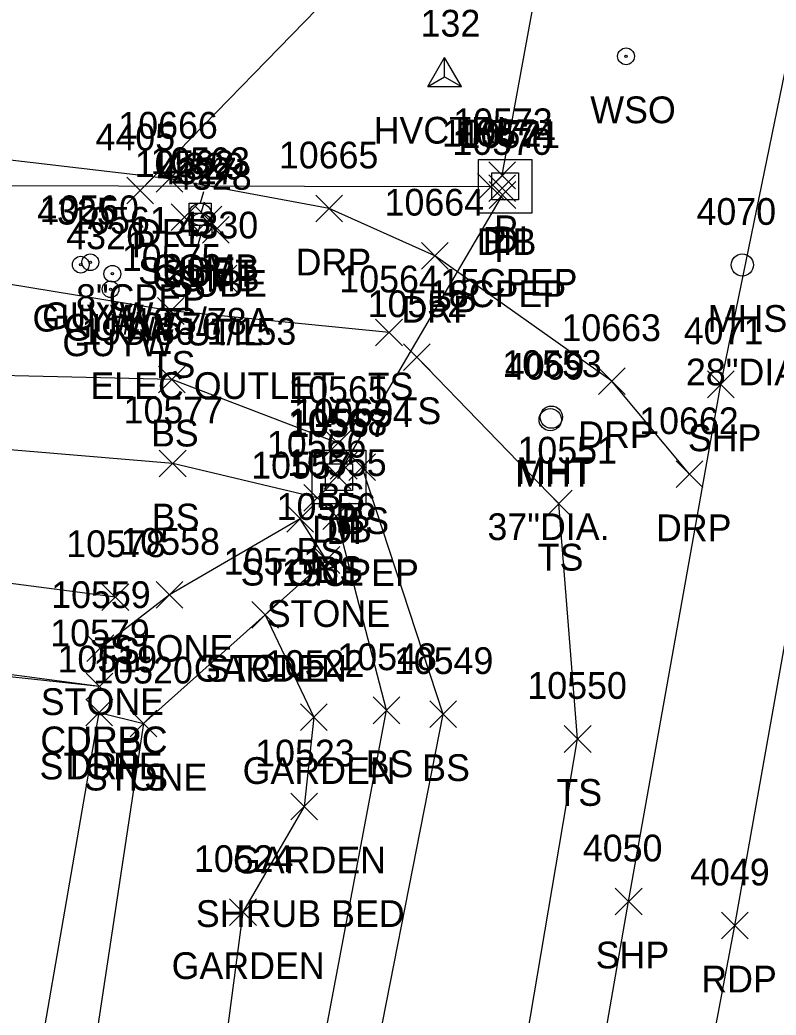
# Model space of a CAD drawing. Extents: x 1769141 to 1770911, y 735471 to 741449.
# Drawn here: x 1770553.2 to 1770609.7, y 738812.8 to 738887.2 of the extents above; entities that cross this region are included whole.
import ezdxf

# ---------------------------------------------------------------- set-up
doc = ezdxf.new("R2010")
doc.units = 0
for name, color, linetype in [('C_A', 7, 'Continuous'), ('C_I', 7, 'Continuous'), ('CPSM', 7, 'Continuous'), ('D_A', 7, 'Continuous'), ('D_C', 7, 'Continuous'), ('D_I', 7, 'Continuous'), ('D_TIC', 7, 'Continuous'), ('DCP', 7, 'Continuous'), ('DS', 7, 'Continuous'), ('L_A', 7, 'Continuous'), ('L_C', 7, 'Continuous'), ('L_I', 7, 'Continuous'), ('L_TIC', 7, 'Continuous'), ('LAPB', 7, 'Continuous'), ('LASF', 7, 'Continuous'), ('LELB', 7, 'Continuous'), ('P_A', 7, 'Continuous'), ('P_I', 7, 'Continuous'), ('P_TIC', 7, 'Continuous'), ('PET', 7, 'Continuous'), ('PSP', 7, 'Continuous'), ('R_A', 7, 'Continuous'), ('R_I', 7, 'Continuous'), ('R_TIC', 7, 'Continuous'), ('RC', 7, 'Continuous'), ('RDP', 7, 'Continuous'), ('U_A', 7, 'Continuous'), ('U_C', 7, 'Continuous'), ('U_I', 7, 'Continuous'), ('U_TIC', 7, 'Continuous'), ('UDEFAULT', 7, 'Continuous'), ('UP', 7, 'Continuous'), ('UPGW', 7, 'Continuous'), ('USMH', 7, 'Continuous'), ('UTMH', 7, 'Continuous'), ('UWV', 7, 'Continuous')]:
    doc.layers.add(name, color=color, linetype=linetype)

msp = doc.modelspace()

# ---------------------------------------------------------------- linework, layer by layer
at = {"layer": 'CPSM'}
for p, q in [((1770583.694, 738882.261), (1770584.944, 738884.426)), ((1770586.194, 738882.261), (1770584.944, 738884.426)), ((1770584.944, 738882.982), (1770584.944, 738884.426)), ((1770583.694, 738882.261), (1770584.944, 738882.982)), ((1770584.944, 738882.982), (1770584.944, 738882.982)), ((1770584.944, 738882.982), (1770586.194, 738882.261)), ((1770583.694, 738882.261), (1770586.194, 738882.261))]:
    msp.add_line(p, q, dxfattribs=at)
at = {"layer": 'D_TIC'}
for points in [[(1770588.253, 738874.611), (1770590.253, 738876.611)], [(1770590.253, 738874.611), (1770588.253, 738876.611)], [(1770561.188, 738873.47), (1770563.188, 738875.47)], [(1770563.188, 738873.47), (1770561.188, 738875.47)], [(1770587.409, 738873.754), (1770589.409, 738875.754)], [(1770589.409, 738873.754), (1770587.409, 738875.754)], [(1770588.245, 738873.648), (1770590.245, 738875.648)], [(1770590.245, 738873.648), (1770588.245, 738875.648)], [(1770588.279, 738873.139), (1770590.279, 738875.139)], [(1770590.279, 738873.139), (1770588.279, 738875.139)], [(1770576.398, 738852.904), (1770578.398, 738854.904)], [(1770578.398, 738852.904), (1770576.398, 738854.904)], [(1770575.941, 738852.158), (1770577.941, 738854.158)], [(1770577.941, 738852.158), (1770575.941, 738854.158)]]:
    msp.add_lwpolyline(points, dxfattribs=at)
at = {"layer": 'DCP'}
for points in [[(1770610.406, 738923.982), (1770562.188, 738874.47)], [(1770589.253, 738875.611), (1770595.873, 738911.812)], [(1770588.409, 738874.754), (1770449.176, 738875.006)], [(1770577.398, 738853.904), (1770589.279, 738874.139)]]:
    msp.add_lwpolyline(points, dxfattribs=at)
at = {"layer": 'DS'}
for p, q in [((1770587.465, 738876.789), (1770591.465, 738876.789)), ((1770587.465, 738872.789), (1770587.465, 738876.789)), ((1770591.465, 738876.789), (1770591.465, 738872.789)), ((1770588.465, 738873.789), (1770588.465, 738875.789)), ((1770588.465, 738875.789), (1770590.465, 738875.789)), ((1770590.465, 738875.789), (1770590.465, 738873.789)), ((1770589.47, 738874.791), (1770589.47, 738874.791)), ((1770589.47, 738874.791), (1770589.47, 738874.791)), ((1770590.465, 738873.789), (1770588.465, 738873.789)), ((1770591.465, 738872.789), (1770587.465, 738872.789)), ((1770575.051, 738855.052), (1770579.051, 738855.052)), ((1770575.051, 738851.052), (1770575.051, 738855.052)), ((1770579.051, 738855.052), (1770579.051, 738851.052)), ((1770576.051, 738852.052), (1770576.051, 738854.052)), ((1770576.051, 738854.052), (1770578.051, 738854.052)), ((1770578.051, 738854.052), (1770578.051, 738852.052)), ((1770577.056, 738853.053), (1770577.056, 738853.053)), ((1770577.056, 738853.053), (1770577.056, 738853.053)), ((1770578.051, 738852.052), (1770576.051, 738852.052)), ((1770579.051, 738851.052), (1770575.051, 738851.052))]:
    msp.add_line(p, q, dxfattribs=at)
at = {"layer": 'L_TIC'}
for points in [[(1770563.485, 738864.47), (1770565.485, 738866.47)], [(1770565.485, 738864.47), (1770563.485, 738866.47)], [(1770579.789, 738862.858), (1770581.789, 738864.858)], [(1770581.789, 738862.858), (1770579.789, 738864.858)], [(1770581.862, 738861.008), (1770583.862, 738863.008)], [(1770583.862, 738861.008), (1770581.862, 738863.008)], [(1770563.552, 738859.337), (1770565.552, 738861.337)], [(1770565.552, 738859.337), (1770563.552, 738861.337)], [(1770575.974, 738854.588), (1770577.974, 738856.588)], [(1770577.974, 738854.588), (1770575.974, 738856.588)], [(1770563.618, 738853.063), (1770565.618, 738855.063)], [(1770565.618, 738853.063), (1770563.618, 738855.063)], [(1770577.786, 738852.791), (1770579.786, 738854.791)], [(1770579.786, 738852.791), (1770577.786, 738854.791)], [(1770574.427, 738850.507), (1770576.427, 738852.507)], [(1770576.427, 738850.507), (1770574.427, 738852.507)], [(1770592.49, 738850.061), (1770594.49, 738852.061)], [(1770594.49, 738850.061), (1770592.49, 738852.061)], [(1770573.152, 738848.941), (1770575.152, 738850.941)], [(1770575.152, 738848.941), (1770573.152, 738850.941)], [(1770575.841, 738849.132), (1770577.841, 738851.132)], [(1770577.841, 738849.132), (1770575.841, 738851.132)], [(1770575.109, 738845.848), (1770577.109, 738847.848)], [(1770577.109, 738845.848), (1770575.109, 738847.848)], [(1770559.33, 738843.066), (1770561.33, 738845.066)], [(1770561.33, 738843.066), (1770559.33, 738845.066)], [(1770563.379, 738843.239), (1770565.379, 738845.239)], [(1770565.379, 738843.239), (1770563.379, 738845.239)], [(1770570.527, 738841.755), (1770572.527, 738843.755)], [(1770572.527, 738841.755), (1770570.527, 738843.755)], [(1770570.527, 738841.755), (1770572.527, 738843.755)], [(1770572.527, 738841.755), (1770570.527, 738843.755)], [(1770558.21, 738839.261), (1770560.21, 738841.261)], [(1770560.21, 738839.261), (1770558.21, 738841.261)], [(1770558.118, 738834.446), (1770560.118, 738836.446)], [(1770560.118, 738834.446), (1770558.118, 738836.446)], [(1770579.596, 738834.614), (1770581.596, 738836.614)], [(1770581.596, 738834.614), (1770579.596, 738836.614)], [(1770561.443, 738833.618), (1770563.443, 738835.618)], [(1770563.443, 738833.618), (1770561.443, 738835.618)], [(1770561.443, 738833.618), (1770563.443, 738835.618)], [(1770563.443, 738833.618), (1770561.443, 738835.618)], [(1770574.175, 738834.109), (1770576.175, 738836.109)], [(1770576.175, 738834.109), (1770574.175, 738836.109)], [(1770583.828, 738834.327), (1770585.828, 738836.327)], [(1770585.828, 738834.327), (1770583.828, 738836.327)], [(1770593.887, 738832.471), (1770595.887, 738834.471)], [(1770595.887, 738832.471), (1770593.887, 738834.471)], [(1770573.453, 738827.416), (1770575.453, 738829.416)], [(1770575.453, 738827.416), (1770573.453, 738829.416)], [(1770568.87, 738819.523), (1770570.87, 738821.523)], [(1770570.87, 738819.523), (1770568.87, 738821.523)]]:
    msp.add_lwpolyline(points, dxfattribs=at)
at = {"layer": 'LAPB'}
msp.add_lwpolyline([(1770571.527, 738842.755), (1770575.175, 738835.109), (1770574.453, 738828.416), (1770569.87, 738820.523), (1770566.198, 738792.79), (1770554.804, 738784.125)], dxfattribs=at)
at = {"layer": 'LASF'}
msp.add_lwpolyline([(1770559.118, 738835.446), (1770562.443, 738834.618), (1770571.527, 738842.755), (1770576.109, 738846.848), (1770574.152, 738849.941), (1770564.379, 738844.239), (1770559.21, 738840.261)], dxfattribs=at)
at = {"layer": 'LELB'}
for points in [[(1770580.789, 738863.858), (1770564.485, 738865.47), (1770543.38, 738868.949), (1770513.698, 738872.263), (1770461.134, 738876.605), (1770422.074, 738880.143), (1770383.419, 738886.534), (1770350.123, 738889.47), (1770337.617, 738892.523), (1770340.946, 738915.919), (1770342.098, 738948.843), (1770346.552, 738996.467), (1770341.404, 739000.599), (1770372.716, 739000.929), (1770395.171, 738998.489)], [(1770576.974, 738855.588), (1770564.552, 738860.337), (1770541.031, 738860.892), (1770512.782, 738864.692), (1770460.849, 738870.771), (1770421.538, 738877.167), (1770380.978, 738877.161), (1770329.126, 738870.56)], [(1770575.427, 738851.507), (1770564.618, 738854.063), (1770539.969, 738856.139), (1770512.902, 738854.356), (1770460.497, 738867.228), (1770420.361, 738870.08), (1770379.594, 738871.187), (1770330.707, 738861.726)], [(1770560.33, 738844.066), (1770537.382, 738847.063), (1770512.739, 738849.091), (1770458.643, 738853.08), (1770418.828, 738857.317), (1770378.62, 738862.152), (1770363.306, 738861.947), (1770348.445, 738856.662), (1770336.441, 738849.215), (1770320.849, 738835.083), (1770307.153, 738828.306)], [(1770566.963, 738697.077), (1770575.071, 738717.893), (1770581.919, 738756.594), (1770588.919, 738798.292), (1770594.887, 738833.471), (1770593.49, 738851.061), (1770582.862, 738862.008)], [(1770561.144, 738692.419), (1770567.587, 738720.637), (1770574.549, 738757.074), (1770578.321, 738802.226), (1770584.828, 738835.327), (1770578.786, 738853.791)], [(1770558.097, 738692.418), (1770560.988, 738721.789), (1770565.494, 738754.783), (1770574.462, 738803.115), (1770580.596, 738835.614), (1770576.841, 738850.132)], [(1770562.443, 738834.618), (1770554.804, 738784.125), (1770551.051, 738765.266), (1770544.813, 738718.387)]]:
    msp.add_lwpolyline(points, dxfattribs=at)
at = {"layer": 'P_TIC'}
for points in [[(1770604.589, 738858.984), (1770606.589, 738860.984)], [(1770606.589, 738858.984), (1770604.589, 738860.984)], [(1770597.7, 738820.317), (1770599.7, 738822.317)], [(1770599.7, 738820.317), (1770597.7, 738822.317)], [(1770605.64, 738818.52), (1770607.64, 738820.52)], [(1770607.64, 738818.52), (1770605.64, 738820.52)]]:
    msp.add_lwpolyline(points, dxfattribs=at)
at = {"layer": 'PET'}
msp.add_lwpolyline([(1770498.352, 738202.335), (1770505.322, 738243.576), (1770514.003, 738293.388), (1770521.186, 738334.512), (1770529.868, 738384.508), (1770540.374, 738444.391), (1770550.204, 738502.072), (1770560.293, 738558.863), (1770568.526, 738606.152), (1770576.038, 738648.17), (1770584.133, 738693.965), (1770592.266, 738740.199), (1770599.119, 738779.625), (1770606.64, 738819.52), (1770613.618, 738858.771), (1770620.187, 738893.471), (1770628.377, 738936.172), (1770637.53, 738984.974), (1770643.718, 739017.754), (1770651.198, 739057.467)], dxfattribs=at)
at = {"layer": 'PSP'}
msp.add_lwpolyline([(1770492.133, 738203.399), (1770499.166, 738244.906), (1770502.672, 738268.318), (1770507.124, 738294.158), (1770515.217, 738335.862), (1770523.373, 738385.118), (1770531.433, 738446.082), (1770541.854, 738504.16), (1770552.672, 738560.328), (1770559.527, 738607.653), (1770567.709, 738649.422), (1770576.598, 738695.754), (1770584.514, 738740.488), (1770591.642, 738780.792), (1770598.7, 738821.317), (1770605.589, 738859.984), (1770618.055, 738920.672), (1770621.748, 738939.17), (1770631.134, 738987.074), (1770635.841, 739018.158), (1770643.49, 739059.412)], dxfattribs=at)
at = {"layer": 'R_TIC'}
for points in [[(1770563.371, 738874.354), (1770565.371, 738876.354)], [(1770565.371, 738874.354), (1770563.371, 738876.354)], [(1770575.318, 738872.126), (1770577.318, 738874.126)], [(1770577.318, 738872.126), (1770575.318, 738874.126)], [(1770583.218, 738868.599), (1770585.218, 738870.599)], [(1770585.218, 738868.599), (1770583.218, 738870.599)], [(1770596.442, 738859.218), (1770598.442, 738861.218)], [(1770598.442, 738859.218), (1770596.442, 738861.218)], [(1770602.252, 738852.259), (1770604.252, 738854.259)], [(1770604.252, 738852.259), (1770602.252, 738854.259)], [(1770558.141, 738836.402), (1770560.141, 738838.402)], [(1770560.141, 738836.402), (1770558.141, 738838.402)], [(1770558.141, 738836.402), (1770560.141, 738838.402)], [(1770560.141, 738836.402), (1770558.141, 738838.402)], [(1770558.118, 738834.446), (1770560.118, 738836.446)], [(1770560.118, 738834.446), (1770558.118, 738836.446)]]:
    msp.add_lwpolyline(points, dxfattribs=at)
at = {"layer": 'RC'}
msp.add_lwpolyline([(1770559.141, 738837.402), (1770547.132, 738838.985), (1770507.197, 738843.671), (1770457.96, 738849.563), (1770418.242, 738854.425), (1770378.005, 738859.227), (1770369.759, 738859.38)], dxfattribs=at)
at = {"layer": 'RDP'}
for points in [[(1770603.252, 738853.259), (1770597.442, 738860.218), (1770584.218, 738869.599), (1770576.318, 738873.126), (1770564.371, 738875.354), (1770547.134, 738877.358), (1770539.486, 738877.73), (1770517.931, 738876.693), (1770489.986, 738876.775), (1770463.101, 738878.98), (1770429.892, 738883.978), (1770384.524, 738891.181), (1770390.254, 738926.77), (1770396.424, 738962.601), (1770401.148, 738990.561), (1770408.495, 739034.938), (1770412.752, 739059.9), (1770415.704, 739078.025), (1770420.835, 739077.401)], [(1770559.141, 738837.402), (1770547.09, 738838.693), (1770507.276, 738843.44), (1770458.059, 738849.503), (1770418.211, 738854.176), (1770378.128, 738859.017), (1770369.697, 738859.155)], [(1770547.612, 738767.504), (1770549.821, 738781.817), (1770559.118, 738835.446)]]:
    msp.add_lwpolyline(points, dxfattribs=at)
at = {"layer": 'U_TIC'}
for points in [[(1770564.496, 738871.489), (1770566.496, 738873.489)], [(1770566.496, 738871.489), (1770564.496, 738873.489)], [(1770566.295, 738871.298), (1770568.295, 738873.298)], [(1770568.295, 738871.298), (1770566.295, 738873.298)], [(1770566.833, 738870.533), (1770568.833, 738872.533)], [(1770568.833, 738870.533), (1770566.833, 738872.533)]]:
    msp.add_lwpolyline(points, dxfattribs=at)
at = {"layer": 'UDEFAULT'}
for points in [[(1770567.406, 738866.89), (1770569.406, 738868.89)], [(1770569.406, 738866.89), (1770567.406, 738868.89)]]:
    msp.add_lwpolyline(points, dxfattribs=at)
at = {"layer": 'UP'}
for p, q in [((1770566.922, 738874.365), (1770566.672, 738873.532)), ((1770566.96, 738873.608), (1770566.71, 738872.775)), ((1770565.839, 738871.865), (1770565.839, 738873.532)), ((1770565.839, 738873.532), (1770567.505, 738873.532)), ((1770567.505, 738873.532), (1770567.505, 738871.865)), ((1770565.876, 738871.108), (1770565.876, 738872.775)), ((1770565.876, 738872.775), (1770567.543, 738872.775)), ((1770566.672, 738872.699), (1770566.672, 738872.699)), ((1770567.543, 738872.775), (1770567.543, 738871.108)), ((1770567.505, 738871.865), (1770565.839, 738871.865)), ((1770566.422, 738871.032), (1770566.672, 738871.865)), ((1770566.71, 738871.941), (1770566.71, 738871.941)), ((1770567.543, 738871.108), (1770565.876, 738871.108)), ((1770566.46, 738870.275), (1770566.71, 738871.108))]:
    msp.add_line(p, q, dxfattribs=at)
for centre in [(1770566.672, 738872.699), (1770566.71, 738871.941)]:
    msp.add_circle(centre, 0.833, dxfattribs=at)
at = {"layer": 'UPGW'}
for centre, radius in [((1770557.742, 738868.931), 0.625), ((1770558.461, 738869.109), 0.625), ((1770558.461, 738869.109), 0.0833), ((1770557.742, 738868.931), 0.0833), ((1770560.107, 738868.251), 0.625), ((1770559.975, 738867.09), 0.625), ((1770560.107, 738868.251), 0.0833), ((1770559.975, 738867.09), 0.0833)]:
    msp.add_circle(centre, radius, dxfattribs=at)
at = {"layer": 'USMH'}
for p, q in [((1770607.197, 738868.908), (1770607.197, 738868.908)), ((1770608.03, 738868.908), (1770608.03, 738868.908))]:
    msp.add_line(p, q, dxfattribs=at)
msp.add_circle((1770607.197, 738868.908), 0.833, dxfattribs=at)
at = {"layer": 'UTMH'}
for p, q in [((1770592.839, 738857.339), (1770592.839, 738857.339)), ((1770592.922, 738857.528), (1770592.922, 738857.528)), ((1770593.673, 738857.339), (1770593.673, 738857.339)), ((1770593.755, 738857.528), (1770593.755, 738857.528))]:
    msp.add_line(p, q, dxfattribs=at)
for centre in [(1770592.839, 738857.339), (1770592.922, 738857.528)]:
    msp.add_circle(centre, 0.833, dxfattribs=at)
at = {"layer": 'UWV'}
for radius in [0.625, 0.0833]:
    msp.add_circle((1770598.503, 738884.507), radius, dxfattribs=at)

# ---------------------------------------------------------------- texts
at = {"layer": 'C_A'}
msp.add_text('HVCTRL', height=2, dxfattribs=at).set_placement((1770579.637, 738877.982))
at = {"layer": 'C_I'}
msp.add_text('132', height=2, dxfattribs=at).set_placement((1770583.149, 738885.982))
at = {"layer": 'D_A'}
for s, p in [('P', (1770588.631, 738870.611)), ('P', (1770561.566, 738869.47)), ('DIB', (1770587.347, 738869.648)), ('P', (1770587.787, 738869.754)), ('DI', (1770588.525, 738869.791)), ('P', (1770588.657, 738869.139)), ('P', (1770576.776, 738848.904)), ('DIB', (1770575.044, 738848.158)), ('DI', (1770576.111, 738848.053))]:
    msp.add_text(s, height=2, dxfattribs=at).set_placement(p)
at = {"layer": 'D_C'}
for s, p in [('15CPEP', (1770584.615, 738866.611)), ('18CPEP', (1770583.771, 738865.754)), ('8"CPEP', (1770557.393, 738865.47)), ('15CPEP', (1770572.76, 738844.904))]:
    msp.add_text(s, height=2, dxfattribs=at).set_placement(p)
at = {"layer": 'D_I'}
for s, p in [('10573', (1770585.584, 738878.611)), ('10572', (1770584.74, 738877.754)), ('10574', (1770585.801, 738877.791)), ('10571', (1770586.142, 738877.648)), ('4405', (1770558.849, 738877.47)), ('10570', (1770585.523, 738877.139)), ('10569', (1770573.674, 738856.904)), ('10568', (1770573.225, 738856.158)), ('10567', (1770573.34, 738856.053))]:
    msp.add_text(s, height=2, dxfattribs=at).set_placement(p)
at = {"layer": 'L_A'}
for s, p in [('TS', (1770562.894, 738860.47)), ('TS', (1770579.199, 738858.858)), ('TS', (1770581.271, 738857.008)), ('BS', (1770562.993, 738855.337)), ('BS', (1770575.415, 738850.588)), ('BS', (1770563.059, 738849.063)), ('BS', (1770577.227, 738848.791)), ('BS', (1770573.868, 738846.507)), ('TS', (1770591.9, 738846.061)), ('STONE', (1770569.696, 738844.941)), ('BS', (1770575.282, 738845.132)), ('STONE', (1770571.652, 738841.848)), ('TS', (1770558.74, 738839.066)), ('STONE', (1770559.923, 738839.239)), ('GARDEN', (1770566.196, 738837.755)), ('STONE', (1770567.07, 738837.755)), ('STONE', (1770554.753, 738835.261)), ('BS', (1770579.037, 738830.614)), ('STONE', (1770554.661, 738830.446)), ('GARDEN', (1770569.844, 738830.109)), ('BS', (1770583.269, 738830.327)), ('STONE', (1770557.986, 738829.618)), ('TS', (1770560.852, 738829.618)), ('TS', (1770593.297, 738828.471)), ('GARDEN', (1770569.122, 738823.416)), ('GARDEN', (1770564.539, 738815.523))]:
    msp.add_text(s, height=2, dxfattribs=at).set_placement(p)
at = {"layer": 'L_C'}
msp.add_text('SHRUB BED', height=2, dxfattribs=at).set_placement((1770566.35, 738819.416))
at = {"layer": 'L_I'}
for s, p in [('10575', (1770560.816, 738868.47)), ('10564', (1770577.073, 738866.858)), ('10552', (1770579.193, 738865.008)), ('10576', (1770560.827, 738863.337)), ('10565', (1770573.257, 738858.588)), ('10577', (1770560.949, 738857.063)), ('10554', (1770575.117, 738856.791)), ('10566', (1770571.656, 738854.507)), ('10551', (1770590.388, 738854.061)), ('10557', (1770570.483, 738852.941)), ('10555', (1770573.172, 738853.132)), ('10556', (1770572.385, 738849.848)), ('10578', (1770556.661, 738847.066)), ('10558', (1770560.71, 738847.239)), ('10521', (1770568.425, 738845.755)), ('10521', (1770568.425, 738845.755)), ('10559', (1770555.533, 738843.261)), ('10519', (1770556.007, 738838.446)), ('10522', (1770571.506, 738838.109)), ('10548', (1770576.927, 738838.614)), ('10549', (1770581.15, 738838.327)), ('10520', (1770558.687, 738837.618)), ('10520', (1770558.687, 738837.618)), ('10550', (1770591.131, 738836.471)), ('10523', (1770570.783, 738831.416)), ('10524', (1770566.201, 738823.523))]:
    msp.add_text(s, height=2, dxfattribs=at).set_placement(p)
at = {"layer": 'P_A'}
for s, p in [('SHP', (1770603.125, 738854.984)), ('SHP', (1770596.236, 738816.317)), ('RDP', (1770604.128, 738814.52))]:
    msp.add_text(s, height=2, dxfattribs=at).set_placement(p)
at = {"layer": 'P_I'}
for s, p in [('4071', (1770602.818, 738862.984)), ('4050', (1770595.275, 738824.317)), ('4049', (1770603.293, 738822.52))]:
    msp.add_text(s, height=2, dxfattribs=at).set_placement(p)
at = {"layer": 'R_A'}
for s, p in [('DRP', (1770561.859, 738870.354)), ('DRP', (1770573.806, 738868.126)), ('DRP', (1770581.706, 738864.599)), ('DRP', (1770594.93, 738855.218)), ('DRP', (1770600.74, 738848.259)), ('CURBC', (1770554.724, 738832.402)), ('DRP', (1770556.63, 738832.402)), ('DRP', (1770556.606, 738830.446))]:
    msp.add_text(s, height=2, dxfattribs=at).set_placement(p)
at = {"layer": 'R_I'}
for s, p in [('10666', (1770560.552, 738878.354)), ('10665', (1770572.554, 738876.126)), ('10664', (1770580.454, 738872.599)), ('10663', (1770593.678, 738863.218)), ('10662', (1770599.488, 738856.259)), ('10579', (1770555.464, 738840.402)), ('10579', (1770555.464, 738840.402)), ('10519', (1770556.007, 738838.446))]:
    msp.add_text(s, height=2, dxfattribs=at).set_placement(p)
at = {"layer": 'U_A'}
for s, p in [('WSO', (1770595.833, 738879.507)), ('SUBE', (1770562.032, 738867.489)), ('COMB', (1770563.058, 738867.699)), ('SUBT', (1770563.791, 738867.298)), ('COMB', (1770563.096, 738866.941)), ('SUBE', (1770564.369, 738866.533)), ('GUYW', (1770554.855, 738864.109)), ('GUYW', (1770554.136, 738863.931)), ('MHS', (1770604.614, 738863.908)), ('GUYW', (1770556.501, 738863.251)), ('UTIL', (1770565.572, 738862.89)), ('GUYW', (1770556.369, 738862.09)), ('MHT', (1770590.217, 738852.339)), ('MHT', (1770590.3, 738852.528))]:
    msp.add_text(s, height=2, dxfattribs=at).set_placement(p)
at = {"layer": 'U_C'}
for s, p in [('#19S/78A', (1770560.176, 738863.699)), ('19S/86-1/153', (1770557.796, 738862.941)), ('28"DIA', (1770602.984, 738859.908)), ('ELEC OUTLET', (1770558.461, 738858.89)), ('37"DIA.', (1770588.147, 738848.339))]:
    msp.add_text(s, height=2, dxfattribs=at).set_placement(p)
at = {"layer": 'U_I'}
for s, p in [('10562', (1770561.78, 738875.489)), ('10563', (1770562.955, 738875.699)), ('4329', (1770564.027, 738875.298)), ('4327', (1770563.45, 738874.941)), ('4328', (1770564.574, 738874.533)), ('4325', (1770554.482, 738871.931)), ('10560', (1770554.658, 738872.109)), ('4070', (1770603.772, 738871.908)), ('10561', (1770556.958, 738871.251)), ('4330', (1770565.06, 738870.89)), ('4326', (1770556.66, 738870.09)), ('10553', (1770589.252, 738860.528)), ('4069', (1770589.446, 738860.339))]:
    msp.add_text(s, height=2, dxfattribs=at).set_placement(p)

doc.saveas('drawing.dxf')
